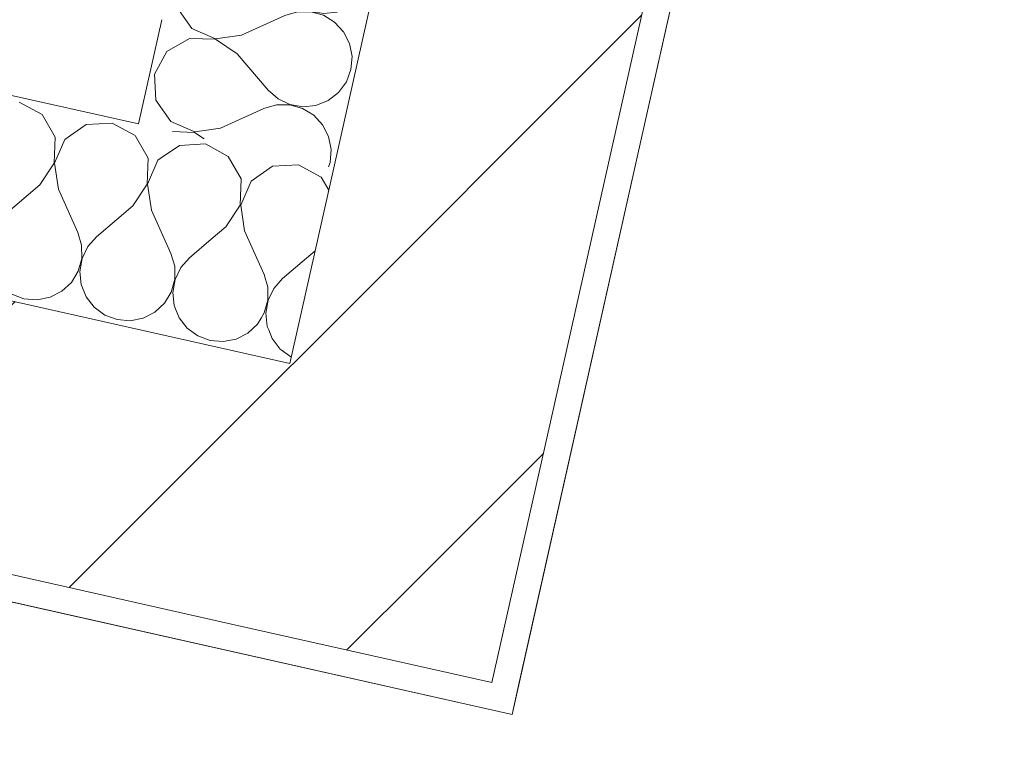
# Model space of a CAD drawing. Header units: millimetres. Extents: x -7218511 to -6645009, y 6003432 to 6221853.
# Tile 298 of 342: x -7141418 to -7140680, y 6142385 to 6142939. Entities that reach past the tile are written whole.
import ezdxf

# ---------------------------------------------------------------- set-up
doc = ezdxf.new("R2010")
doc.units = ezdxf.units.MM
doc.header["$MEASUREMENT"] = 0
doc.layers.add('S - МОП.АР', color=7, linetype='Continuous')
doc.layers.add('АР-Стены_внешние_.АР', color=7, linetype='Continuous')
doc.layers.add('АР-Стены_внешние_.АР_Ном._пера__1', color=7, linetype='Continuous', lineweight=0)
pattern_1 = [(45, (-6566190.34, 6563027.8), (-111.369318, 111.369318), [0, -105, 0, -157.5]), (110, (-6565840.34, 6563027.8), (148.001588, 53.868173), [0, -77, 0, -133])]
pattern_2 = [(45, (-6566190.34, 6562677.8), (-127.27922, 127.27922), [])]

# ---------------------------------------------------------------- blocks, each defined once
blk = doc.blocks.new('*X49', base_point=(-6566190.34, 6562677.79))
at = {"layer": 'АР-Стены_внешние_.АР_Ном._пера__1', "color": 7, "linetype": 'Continuous', "lineweight": 0}
for p, q in [((-7141298, 6142844.9), (-7141312.25, 6142834.95)), ((-7141278.51, 6142845.99), (-7141298, 6142844.9)), ((-7141261.36, 6142836.67), (-7141278.51, 6142845.99)), ((-7141251.67, 6142819.73), (-7141261.36, 6142836.67)), ((-7141228.31, 6142829.25), (-7141244.32, 6142818.08)), ((-7141208.82, 6142830.34), (-7141228.31, 6142829.25)), ((-7141191.67, 6142821.02), (-7141208.82, 6142830.34)), ((-7141252.34, 6142800.22), (-7141251.67, 6142819.73)), ((-7141244.32, 6142818.08), (-7141252.06, 6142800.16)), ((-7141186.11, 6142811.29), (-7141191.67, 6142821.02)), ((-7141263.16, 6142783.98), (-7141252.34, 6142800.22)), ((-7141252.06, 6142800.16), (-7141249.22, 6142780.85)), ((-7141263.16, 6142783.98), (-7141274.08, 6142774.66)), ((-7141249.22, 6142780.85), (-7141234.58, 6142748.27)), ((-7141196.3, 6142765.91), (-7141220.64, 6142745.14)), ((-7141231.81, 6142738.81), (-7141234.58, 6142748.27)), ((-7141220.64, 6142745.14), (-7141227.18, 6142737.77)), ((-7141231.74, 6142728.96), (-7141231.81, 6142738.81)), ((-7141227.18, 6142737.77), (-7141231.46, 6142728.9)), ((-7141234.36, 6142719.46), (-7141231.74, 6142728.96)), ((-7141231.46, 6142728.9), (-7141233.15, 6142719.19)), ((-7141236.7, 6142715.62), (-7141234.36, 6142719.46)), ((-7141233.15, 6142719.19), (-7141232.12, 6142709.39)), ((-7141232.12, 6142709.39), (-7141231.05, 6142706.7)), ((-7141221.66, 6142691.87), (-7141214.51, 6142686.59)), ((-7141214.51, 6142686.59), (-7141214.15, 6142686.46))]:
    blk.add_line(p, q, dxfattribs=at)
blk = doc.blocks.new('*X50', base_point=(-6566190.34, 6562677.79))
at = {"layer": 'АР-Стены_внешние_.АР_Ном._пера__1', "color": 7, "linetype": 'Continuous', "lineweight": 0}
for p, q in [((-7141321.37, 6142835.38), (-7141330.75, 6142851.79)), ((-7141322.03, 6142815.87), (-7141321.37, 6142835.38)), ((-7141314.01, 6142833.73), (-7141321.75, 6142815.81)), ((-7141312.25, 6142834.95), (-7141314.01, 6142833.73)), ((-7141332.85, 6142799.63), (-7141322.03, 6142815.87)), ((-7141321.75, 6142815.81), (-7141318.91, 6142796.5)), ((-7141332.85, 6142799.63), (-7141344.74, 6142789.48)), ((-7141318.91, 6142796.5), (-7141304.27, 6142763.93)), ((-7141274.08, 6142774.66), (-7141290.33, 6142760.79)), ((-7141301.51, 6142754.47), (-7141304.27, 6142763.93)), ((-7141290.33, 6142760.79), (-7141296.87, 6142753.43)), ((-7141301.43, 6142744.61), (-7141301.51, 6142754.47)), ((-7141296.87, 6142753.43), (-7141301.15, 6142744.55)), ((-7141304.05, 6142735.11), (-7141301.43, 6142744.61)), ((-7141301.15, 6142744.55), (-7141302.84, 6142734.84)), ((-7141309.17, 6142726.69), (-7141304.05, 6142735.11)), ((-7141302.84, 6142734.84), (-7141301.82, 6142725.04)), ((-7141359.83, 6142722.29), (-7141353.89, 6142717.9)), ((-7141316.4, 6142719.99), (-7141309.17, 6142726.69)), ((-7141301.82, 6142725.04), (-7141298.15, 6142715.9)), ((-7141353.89, 6142717.9), (-7141344.67, 6142714.43)), ((-7141344.67, 6142714.43), (-7141334.85, 6142713.62)), ((-7141334.85, 6142713.62), (-7141325.18, 6142715.52)), ((-7141325.18, 6142715.52), (-7141316.4, 6142719.99)), ((-7141298.15, 6142715.9), (-7141292.13, 6142708.1)), ((-7141239.48, 6142711.04), (-7141236.7, 6142715.62)), ((-7141292.13, 6142708.1), (-7141284.2, 6142702.24)), ((-7141246.71, 6142704.34), (-7141239.48, 6142711.04)), ((-7141284.2, 6142702.24), (-7141274.97, 6142698.78)), ((-7141265.15, 6142697.97), (-7141255.49, 6142699.87)), ((-7141255.49, 6142699.87), (-7141246.71, 6142704.34)), ((-7141231.05, 6142706.7), (-7141228.46, 6142700.24)), ((-7141228.46, 6142700.24), (-7141222.43, 6142692.45)), ((-7141274.97, 6142698.78), (-7141265.15, 6142697.97)), ((-7141222.43, 6142692.45), (-7141221.66, 6142691.87))]:
    blk.add_line(p, q, dxfattribs=at)
blk = doc.blocks.new('*X51', base_point=(-6566190.34, 6562677.79))
at = {"layer": 'АР-Стены_внешние_.АР_Ном._пера__1', "color": 7, "linetype": 'Continuous', "lineweight": 0}
for p, q in [((-7141400.75, 6142867.98), (-7141417.9, 6142877.3)), ((-7141391.06, 6142851.03), (-7141400.75, 6142867.98)), ((-7141367.7, 6142860.55), (-7141383.7, 6142849.38)), ((-7141348.21, 6142861.64), (-7141367.7, 6142860.55)), ((-7141331.06, 6142852.32), (-7141348.21, 6142861.64)), ((-7141391.72, 6142831.53), (-7141391.06, 6142851.03)), ((-7141383.7, 6142849.38), (-7141391.44, 6142831.46)), ((-7141330.75, 6142851.79), (-7141331.06, 6142852.32)), ((-7141402.55, 6142815.28), (-7141391.72, 6142831.53)), ((-7141391.44, 6142831.46), (-7141388.61, 6142812.15)), ((-7141402.55, 6142815.28), (-7141429.71, 6142792.1)), ((-7141388.61, 6142812.15), (-7141373.96, 6142779.58)), ((-7141344.74, 6142789.48), (-7141360.02, 6142776.45)), ((-7141371.2, 6142770.12), (-7141373.96, 6142779.58)), ((-7141360.02, 6142776.45), (-7141366.56, 6142769.08)), ((-7141371.12, 6142760.27), (-7141371.2, 6142770.12)), ((-7141366.56, 6142769.08), (-7141370.84, 6142760.2)), ((-7141373.75, 6142750.77), (-7141371.12, 6142760.27)), ((-7141370.84, 6142760.2), (-7141372.53, 6142750.5)), ((-7141378.87, 6142742.35), (-7141373.75, 6142750.77)), ((-7141372.53, 6142750.5), (-7141371.51, 6142740.7)), ((-7141386.09, 6142735.65), (-7141378.87, 6142742.35)), ((-7141371.51, 6142740.7), (-7141367.84, 6142731.55)), ((-7141423.58, 6142733.55), (-7141414.36, 6142730.09)), ((-7141414.36, 6142730.09), (-7141404.54, 6142729.27)), ((-7141404.54, 6142729.27), (-7141394.87, 6142731.18)), ((-7141394.87, 6142731.18), (-7141386.09, 6142735.65)), ((-7141367.84, 6142731.55), (-7141361.82, 6142723.75)), ((-7141361.82, 6142723.75), (-7141359.83, 6142722.29))]:
    blk.add_line(p, q, dxfattribs=at)
blk = doc.blocks.new('Стена_5_3', base_point=(-7141063.9, 6142442.73))
at = {"layer": 'АР-Стены_внешние_.АР', "linetype": 'Continuous', "lineweight": 0, "true_color": 0x000000}
h = blk.add_hatch(dxfattribs=at)
h.set_pattern_fill('БЛОКИ_БЕТОННЫЕ_ЭФФЕКТИВН_72', color=18, style=0, pattern_type=2)
h.set_pattern_definition(pattern_2)
h.paths.add_polyline_path([(-7141474.63, 6142534.98), (-7141259.04, 6142486.56), (-7141215.21, 6142681.7), (-7141430.8, 6142730.12)])
h = blk.add_hatch(dxfattribs=at)
h.set_pattern_fill('БЛОКИ_БЕТОННЫЕ_ЭФФЕКТИВН_72', color=18, style=0, pattern_type=2)
h.set_pattern_definition(pattern_2)
h.paths.add_polyline_path([(-7141215.21, 6142681.7), (-7141259.04, 6142486.56), (-7141063.9, 6142442.73)])
h = blk.add_hatch(dxfattribs=at)
h.set_pattern_fill('БЛОКИ_БЕТОННЫЕ_ЭФФЕКТИВН_72', color=18, style=0, pattern_type=2)
h.set_pattern_definition(pattern_2)
h.paths.add_polyline_path([(-7141020.08, 6142637.87), (-7141215.21, 6142681.7), (-7141063.9, 6142442.73)])
h = blk.add_hatch(dxfattribs=at)
h.set_pattern_fill('ШТУКАТУРКА__ГИПС_01_0003', color=18, style=0, pattern_type=2)
h.set_pattern_definition(pattern_1)
h.paths.add_polyline_path([(-7141479.01, 6142515.47), (-7141068.29, 6142423.22), (-7141063.9, 6142442.73), (-7141474.63, 6142534.98)])
h = blk.add_hatch(dxfattribs=at)
h.set_pattern_fill('ШТУКАТУРКА__ГИПС_01_0003', color=18, style=0, pattern_type=2)
h.set_pattern_definition(pattern_1)
h.paths.add_polyline_path([(-7141063.9, 6142442.73), (-7141068.29, 6142423.22), (-7141048.77, 6142418.83)])
h = blk.add_hatch(dxfattribs=at)
h.set_pattern_fill('ШТУКАТУРКА__ГИПС_01_0003', color=18, style=0, pattern_type=2)
h.set_pattern_definition(pattern_1)
h.paths.add_polyline_path([(-7141044.39, 6142438.35), (-7141063.9, 6142442.73), (-7141048.77, 6142418.83)])
at = {"layer": 'АР-Стены_внешние_.АР_Ном._пера__1', "color": 7, "linetype": 'Continuous', "lineweight": 0}
for q in [(-7142578.54, 6143141.64), (-7141311.17, 6142938.98)]:
    blk.add_line((-7141328.7, 6142860.92), q, dxfattribs=at)
at = {"layer": 'АР-Стены_внешние_.АР_Ном._пера__1', "color": 7, "linetype": 'Continuous', "lineweight": 15}
for p, q in [((-7141215.21, 6142681.7), (-7141182.34, 6142828.05)), ((-7141215.21, 6142681.7), (-7141430.8, 6142730.12)), ((-7141063.9, 6142442.73), (-7141020.08, 6142637.87)), ((-7141474.63, 6142534.98), (-7141259.04, 6142486.56)), ((-7141259.04, 6142486.56), (-7141063.9, 6142442.73))]:
    blk.add_line(p, q, dxfattribs=at)
at = {"layer": 'АР-Стены_внешние_.АР_Ном._пера__1', "color": 7, "linetype": 'Continuous', "lineweight": 0, "flags": 128}
for points in [[(-7141479.01, 6142515.47), (-7141048.77, 6142418.83)], [(-7141048.77, 6142418.83), (-7141044.39, 6142438.35)]]:
    blk.add_lwpolyline(points, dxfattribs=at)
at = {"layer": 'АР-Стены_внешние_.АР', "color": 7, "lineweight": 0}
for name in ['*X51', '*X50', '*X49']:
    blk.add_blockref(name, (-6566190.34, 6562677.79), dxfattribs=at)
blk = doc.blocks.new('*X156', base_point=(-6566190.34, 6562677.79))
at = {"layer": 'АР-Стены_внешние_.АР_Ном._пера__1', "color": 7, "linetype": 'Continuous', "lineweight": 0}
for p, q in [((-7141175.44, 6143518.75), (-7141174.72, 6143505.88)), ((-7141174.72, 6143505.88), (-7141163.54, 6143489.88)), ((-7141126.31, 6143484.97), (-7141093.74, 6143499.62)), ((-7141092.22, 6143500.07), (-7141093.74, 6143499.62)), ((-7141163.54, 6143489.88), (-7141145.62, 6143482.14)), ((-7141049.81, 6143487.49), (-7141053.38, 6143491.34)), ((-7141165.2, 6143482.52), (-7141182.14, 6143472.83)), ((-7141145.69, 6143481.86), (-7141165.2, 6143482.52)), ((-7141129.44, 6143471.04), (-7141145.69, 6143481.86)), ((-7141145.62, 6143482.14), (-7141126.31, 6143484.97)), ((-7141045.34, 6143478.71), (-7141049.81, 6143487.49)), ((-7141043.43, 6143469.04), (-7141045.34, 6143478.71)), ((-7141182.14, 6143472.83), (-7141191.46, 6143455.68)), ((-7141129.44, 6143471.04), (-7141106.26, 6143443.87)), ((-7141044.25, 6143459.22), (-7141043.43, 6143469.04)), ((-7141047.71, 6143450), (-7141044.25, 6143459.22)), ((-7141191.46, 6143455.68), (-7141190.37, 6143436.19)), ((-7141053.57, 6143442.07), (-7141047.71, 6143450)), ((-7141106.26, 6143443.87), (-7141098.89, 6143437.33)), ((-7141098.89, 6143437.33), (-7141090.02, 6143433.05)), ((-7141061.36, 6143436.05), (-7141053.57, 6143442.07)), ((-7141190.37, 6143436.19), (-7141179.2, 6143420.19)), ((-7141141.97, 6143415.28), (-7141109.39, 6143429.93)), ((-7141099.93, 6143432.69), (-7141109.39, 6143429.93)), ((-7141090.08, 6143432.76), (-7141099.93, 6143432.69)), ((-7141080.58, 6143430.14), (-7141090.08, 6143432.76)), ((-7141090.02, 6143433.05), (-7141080.31, 6143431.35)), ((-7141072.16, 6143425.02), (-7141080.58, 6143430.14)), ((-7141080.31, 6143431.35), (-7141070.51, 6143432.38)), ((-7141070.51, 6143432.38), (-7141061.36, 6143436.05)), ((-7141065.46, 6143417.8), (-7141072.16, 6143425.02)), ((-7141179.2, 6143420.19), (-7141161.28, 6143412.45)), ((-7141161.28, 6143412.45), (-7141141.97, 6143415.28)), ((-7141060.99, 6143409.02), (-7141065.46, 6143417.8)), ((-7141180.85, 6143412.83), (-7141197.79, 6143403.14)), ((-7141161.34, 6143412.16), (-7141180.85, 6143412.83)), ((-7141145.1, 6143401.34), (-7141161.34, 6143412.16)), ((-7141059.09, 6143399.35), (-7141060.99, 6143409.02)), ((-7141197.79, 6143403.14), (-7141207.11, 6143385.99)), ((-7141145.1, 6143401.34), (-7141121.91, 6143374.17)), ((-7141059.9, 6143389.53), (-7141059.09, 6143399.35)), ((-7141207.11, 6143385.99), (-7141206.02, 6143366.5)), ((-7141063.36, 6143380.31), (-7141059.9, 6143389.53)), ((-7141069.22, 6143372.38), (-7141063.36, 6143380.31)), ((-7141121.91, 6143374.17), (-7141114.55, 6143367.63)), ((-7141077.02, 6143366.35), (-7141069.22, 6143372.38)), ((-7141206.02, 6143366.5), (-7141194.85, 6143350.49)), ((-7141114.55, 6143367.63), (-7141105.67, 6143363.35)), ((-7141105.67, 6143363.35), (-7141095.96, 6143361.66)), ((-7141086.16, 6143362.69), (-7141077.02, 6143366.35)), ((-7141157.62, 6143345.59), (-7141125.04, 6143360.24)), ((-7141115.59, 6143363), (-7141125.04, 6143360.24)), ((-7141105.73, 6143363.07), (-7141115.59, 6143363)), ((-7141096.23, 6143360.45), (-7141105.73, 6143363.07)), ((-7141087.81, 6143355.33), (-7141096.23, 6143360.45)), ((-7141095.96, 6143361.66), (-7141086.16, 6143362.69)), ((-7141194.85, 6143350.49), (-7141176.93, 6143342.75)), ((-7141081.11, 6143348.11), (-7141087.81, 6143355.33)), ((-7141196.5, 6143343.14), (-7141213.44, 6143333.45)), ((-7141176.99, 6143342.47), (-7141196.5, 6143343.14)), ((-7141160.75, 6143331.65), (-7141176.99, 6143342.47)), ((-7141176.93, 6143342.75), (-7141157.62, 6143345.59)), ((-7141076.64, 6143339.33), (-7141081.11, 6143348.11)), ((-7141074.74, 6143329.66), (-7141076.64, 6143339.33)), ((-7141213.44, 6143333.45), (-7141222.76, 6143316.3)), ((-7141160.75, 6143331.65), (-7141137.57, 6143304.48)), ((-7141075.55, 6143319.84), (-7141074.74, 6143329.66)), ((-7141079.02, 6143310.61), (-7141075.55, 6143319.84)), ((-7141222.76, 6143316.3), (-7141221.67, 6143296.81)), ((-7141137.57, 6143304.48), (-7141130.2, 6143297.94)), ((-7141084.87, 6143302.69), (-7141079.02, 6143310.61)), ((-7141130.2, 6143297.94), (-7141121.32, 6143293.66)), ((-7141092.67, 6143296.66), (-7141084.87, 6143302.69)), ((-7141221.67, 6143296.81), (-7141210.5, 6143280.8)), ((-7141173.27, 6143275.9), (-7141140.7, 6143290.54)), ((-7141131.24, 6143293.31), (-7141140.7, 6143290.54)), ((-7141121.39, 6143293.38), (-7141131.24, 6143293.31)), ((-7141111.89, 6143290.76), (-7141121.39, 6143293.38)), ((-7141121.32, 6143293.66), (-7141111.61, 6143291.97)), ((-7141103.47, 6143285.64), (-7141111.89, 6143290.76)), ((-7141111.61, 6143291.97), (-7141101.81, 6143293)), ((-7141101.81, 6143293), (-7141092.67, 6143296.66)), ((-7141096.77, 6143278.41), (-7141103.47, 6143285.64)), ((-7141210.5, 6143280.8), (-7141192.58, 6143273.06)), ((-7141192.58, 6143273.06), (-7141173.27, 6143275.9)), ((-7141092.29, 6143269.63), (-7141096.77, 6143278.41)), ((-7141212.15, 6143273.44), (-7141229.1, 6143263.75)), ((-7141192.65, 6143272.78), (-7141212.15, 6143273.44)), ((-7141176.4, 6143261.96), (-7141192.65, 6143272.78)), ((-7141090.39, 6143259.96), (-7141092.29, 6143269.63)), ((-7141229.1, 6143263.75), (-7141238.42, 6143246.6)), ((-7141176.4, 6143261.96), (-7141153.22, 6143234.79)), ((-7141091.2, 6143250.14), (-7141090.39, 6143259.96)), ((-7141238.42, 6143246.6), (-7141237.33, 6143227.12)), ((-7141094.67, 6143240.92), (-7141091.2, 6143250.14)), ((-7141100.52, 6143232.99), (-7141094.67, 6143240.92)), ((-7141153.22, 6143234.79), (-7141145.85, 6143228.25)), ((-7141108.32, 6143226.97), (-7141100.52, 6143232.99)), ((-7141237.33, 6143227.12), (-7141226.15, 6143211.11)), ((-7141146.89, 6143223.61), (-7141156.35, 6143220.85)), ((-7141137.04, 6143223.69), (-7141146.89, 6143223.61)), ((-7141145.85, 6143228.25), (-7141136.97, 6143223.97)), ((-7141127.54, 6143221.06), (-7141137.04, 6143223.69)), ((-7141136.97, 6143223.97), (-7141127.27, 6143222.28)), ((-7141127.27, 6143222.28), (-7141117.47, 6143223.3)), ((-7141117.47, 6143223.3), (-7141108.32, 6143226.97)), ((-7141188.92, 6143206.2), (-7141156.35, 6143220.85)), ((-7141119.12, 6143215.95), (-7141127.54, 6143221.06)), ((-7141112.42, 6143208.72), (-7141119.12, 6143215.95)), ((-7141226.15, 6143211.11), (-7141208.23, 6143203.37)), ((-7141107.95, 6143199.94), (-7141112.42, 6143208.72)), ((-7141227.81, 6143203.75), (-7141244.75, 6143194.06)), ((-7141208.3, 6143203.09), (-7141227.81, 6143203.75)), ((-7141192.05, 6143192.27), (-7141208.3, 6143203.09)), ((-7141208.23, 6143203.37), (-7141188.92, 6143206.2)), ((-7141244.75, 6143194.06), (-7141254.07, 6143176.91)), ((-7141106.04, 6143190.27), (-7141107.95, 6143199.94)), ((-7141192.05, 6143192.27), (-7141168.87, 6143165.1)), ((-7141106.86, 6143180.45), (-7141106.04, 6143190.27)), ((-7141110.32, 6143171.23), (-7141106.86, 6143180.45)), ((-7141254.07, 6143176.91), (-7141252.98, 6143157.42)), ((-7141168.87, 6143165.1), (-7141161.5, 6143158.56)), ((-7141116.18, 6143163.3), (-7141110.32, 6143171.23)), ((-7141252.98, 6143157.42), (-7141241.81, 6143141.42)), ((-7141161.5, 6143158.56), (-7141152.63, 6143154.28)), ((-7141133.12, 6143153.61), (-7141123.97, 6143157.28)), ((-7141123.97, 6143157.28), (-7141116.18, 6143163.3)), ((-7141204.58, 6143136.51), (-7141172, 6143151.16)), ((-7141162.54, 6143153.92), (-7141172, 6143151.16)), ((-7141152.69, 6143153.99), (-7141162.54, 6143153.92)), ((-7141143.19, 6143151.37), (-7141152.69, 6143153.99)), ((-7141152.63, 6143154.28), (-7141142.92, 6143152.59)), ((-7141134.77, 6143146.25), (-7141143.19, 6143151.37)), ((-7141142.92, 6143152.59), (-7141133.12, 6143153.61)), ((-7141128.07, 6143139.03), (-7141134.77, 6143146.25)), ((-7141241.81, 6143141.42), (-7141223.89, 6143133.68)), ((-7141223.89, 6143133.68), (-7141204.58, 6143136.51)), ((-7141123.6, 6143130.25), (-7141128.07, 6143139.03)), ((-7141243.46, 6143134.06), (-7141260.4, 6143124.37)), ((-7141223.95, 6143133.4), (-7141243.46, 6143134.06)), ((-7141207.71, 6143122.57), (-7141223.95, 6143133.4)), ((-7141121.7, 6143120.58), (-7141123.6, 6143130.25)), ((-7141260.4, 6143124.37), (-7141269.72, 6143107.22)), ((-7141207.71, 6143122.57), (-7141184.52, 6143095.4)), ((-7141122.51, 6143110.76), (-7141121.7, 6143120.58)), ((-7141269.72, 6143107.22), (-7141268.63, 6143087.73)), ((-7141125.97, 6143101.54), (-7141122.51, 6143110.76)), ((-7141131.83, 6143093.61), (-7141125.97, 6143101.54)), ((-7141184.52, 6143095.4), (-7141177.16, 6143088.86)), ((-7141139.63, 6143087.58), (-7141131.83, 6143093.61)), ((-7141268.63, 6143087.73), (-7141257.46, 6143071.73)), ((-7141178.2, 6143084.23), (-7141187.65, 6143081.47)), ((-7141168.34, 6143084.3), (-7141178.2, 6143084.23)), ((-7141177.16, 6143088.86), (-7141168.28, 6143084.58)), ((-7141158.84, 6143081.68), (-7141168.34, 6143084.3)), ((-7141168.28, 6143084.58), (-7141158.57, 6143082.89)), ((-7141158.57, 6143082.89), (-7141148.77, 6143083.92)), ((-7141148.77, 6143083.92), (-7141139.63, 6143087.58)), ((-7141220.23, 6143066.82), (-7141187.65, 6143081.47)), ((-7141150.42, 6143076.56), (-7141158.84, 6143081.68)), ((-7141143.72, 6143069.34), (-7141150.42, 6143076.56)), ((-7141257.46, 6143071.73), (-7141239.54, 6143063.98)), ((-7141139.25, 6143060.56), (-7141143.72, 6143069.34)), ((-7141259.11, 6143064.37), (-7141276.05, 6143054.68)), ((-7141239.6, 6143063.7), (-7141259.11, 6143064.37)), ((-7141223.36, 6143052.88), (-7141239.6, 6143063.7)), ((-7141239.54, 6143063.98), (-7141220.23, 6143066.82)), ((-7141276.05, 6143054.68), (-7141285.37, 6143037.53)), ((-7141137.35, 6143050.89), (-7141139.25, 6143060.56)), ((-7141223.36, 6143052.88), (-7141200.18, 6143025.71)), ((-7141138.16, 6143041.07), (-7141137.35, 6143050.89)), ((-7141141.63, 6143031.84), (-7141138.16, 6143041.07)), ((-7141285.37, 6143037.53), (-7141284.28, 6143018.04)), ((-7141147.48, 6143023.92), (-7141141.63, 6143031.84)), ((-7141200.18, 6143025.71), (-7141192.81, 6143019.17)), ((-7141284.28, 6143018.04), (-7141273.11, 6143002.03)), ((-7141192.81, 6143019.17), (-7141183.93, 6143014.89)), ((-7141164.42, 6143014.23), (-7141155.28, 6143017.89)), ((-7141155.28, 6143017.89), (-7141147.48, 6143023.92)), ((-7141235.88, 6142997.13), (-7141203.31, 6143011.77)), ((-7141193.85, 6143014.54), (-7141203.31, 6143011.77)), ((-7141184, 6143014.61), (-7141193.85, 6143014.54)), ((-7141174.5, 6143011.99), (-7141184, 6143014.61)), ((-7141183.93, 6143014.89), (-7141174.22, 6143013.2)), ((-7141166.08, 6143006.87), (-7141174.5, 6143011.99)), ((-7141174.22, 6143013.2), (-7141164.42, 6143014.23)), ((-7141273.11, 6143002.03), (-7141255.19, 6142994.29)), ((-7141159.38, 6142999.64), (-7141166.08, 6143006.87)), ((-7141274.76, 6142994.67), (-7141291.71, 6142984.98)), ((-7141255.26, 6142994.01), (-7141274.76, 6142994.67)), ((-7141255.19, 6142994.29), (-7141235.88, 6142997.13)), ((-7141154.9, 6142990.86), (-7141159.38, 6142999.64)), ((-7141239.01, 6142983.19), (-7141255.26, 6142994.01)), ((-7141153, 6142981.2), (-7141154.9, 6142990.86)), ((-7141291.71, 6142984.98), (-7141301.03, 6142967.83)), ((-7141239.01, 6142983.19), (-7141215.83, 6142956.02)), ((-7141153.81, 6142971.37), (-7141153, 6142981.2)), ((-7141301.03, 6142967.83), (-7141299.94, 6142948.35)), ((-7141157.28, 6142962.15), (-7141153.81, 6142971.37)), ((-7141163.13, 6142954.22), (-7141157.28, 6142962.15)), ((-7141215.83, 6142956.02), (-7141208.46, 6142949.48)), ((-7141170.93, 6142948.2), (-7141163.13, 6142954.22)), ((-7141299.94, 6142948.35), (-7141288.76, 6142932.34)), ((-7141209.5, 6142944.84), (-7141218.96, 6142942.08)), ((-7141199.65, 6142944.92), (-7141209.5, 6142944.84)), ((-7141208.46, 6142949.48), (-7141199.58, 6142945.2)), ((-7141190.15, 6142942.29), (-7141199.65, 6142944.92)), ((-7141199.58, 6142945.2), (-7141189.88, 6142943.51)), ((-7141189.88, 6142943.51), (-7141180.08, 6142944.53)), ((-7141180.08, 6142944.53), (-7141170.93, 6142948.2)), ((-7141251.53, 6142927.43), (-7141218.96, 6142942.08)), ((-7141181.73, 6142937.18), (-7141190.15, 6142942.29)), ((-7141175.03, 6142929.95), (-7141181.73, 6142937.18)), ((-7141288.76, 6142932.34), (-7141270.84, 6142924.6)), ((-7141170.56, 6142921.17), (-7141175.03, 6142929.95)), ((-7141290.42, 6142924.98), (-7141307.36, 6142915.29)), ((-7141270.91, 6142924.32), (-7141290.42, 6142924.98)), ((-7141254.66, 6142913.5), (-7141270.91, 6142924.32)), ((-7141270.84, 6142924.6), (-7141251.53, 6142927.43)), ((-7141168.65, 6142911.5), (-7141170.56, 6142921.17)), ((-7141307.36, 6142915.29), (-7141316.68, 6142898.14)), ((-7141254.66, 6142913.5), (-7141231.48, 6142886.33)), ((-7141169.47, 6142901.68), (-7141168.65, 6142911.5)), ((-7141172.93, 6142892.46), (-7141169.47, 6142901.68)), ((-7141316.68, 6142898.14), (-7141315.59, 6142878.65)), ((-7141178.79, 6142884.53), (-7141172.93, 6142892.46)), ((-7141231.48, 6142886.33), (-7141224.11, 6142879.79)), ((-7141186.58, 6142878.51), (-7141178.79, 6142884.53)), ((-7141315.59, 6142878.65), (-7141304.42, 6142862.65)), ((-7141224.11, 6142879.79), (-7141215.24, 6142875.51)), ((-7141195.73, 6142874.84), (-7141186.58, 6142878.51)), ((-7141267.19, 6142857.74), (-7141234.61, 6142872.39)), ((-7141225.15, 6142875.15), (-7141234.61, 6142872.39)), ((-7141215.3, 6142875.22), (-7141225.15, 6142875.15)), ((-7141205.8, 6142872.6), (-7141215.3, 6142875.22)), ((-7141215.24, 6142875.51), (-7141205.53, 6142873.82)), ((-7141197.38, 6142867.48), (-7141205.8, 6142872.6)), ((-7141205.53, 6142873.82), (-7141195.73, 6142874.84)), ((-7141304.42, 6142862.65), (-7141286.5, 6142854.91)), ((-7141190.68, 6142860.26), (-7141197.38, 6142867.48)), ((-7141286.56, 6142854.63), (-7141303.18, 6142855.19)), ((-7141279.39, 6142849.85), (-7141286.56, 6142854.63)), ((-7141286.5, 6142854.91), (-7141267.19, 6142857.74)), ((-7141186.21, 6142851.48), (-7141190.68, 6142860.26)), ((-7141184.31, 6142841.81), (-7141186.21, 6142851.48)), ((-7141185.12, 6142831.99), (-7141184.31, 6142841.81)), ((-7141186.27, 6142828.93), (-7141185.12, 6142831.99))]:
    blk.add_line(p, q, dxfattribs=at)
blk = doc.blocks.new('Стена_61_3', base_point=(-7141063.9, 6142442.73))
at = {"layer": 'АР-Стены_внешние_.АР', "linetype": 'Continuous', "lineweight": 0, "true_color": 0x000000}
h = blk.add_hatch(dxfattribs=at)
h.set_pattern_fill('БЛОКИ_БЕТОННЫЕ_ЭФФЕКТИВН_72', color=18, style=0, pattern_type=2)
h.set_pattern_definition(pattern_2)
h.paths.add_polyline_path([(-7141078.16, 6143291.93), (-7141215.21, 6142681.7), (-7141020.08, 6142637.87), (-7140883.02, 6143248.1)])
h = blk.add_hatch(dxfattribs=at)
h.set_pattern_fill('ШТУКАТУРКА__ГИПС_01_0003', color=18, style=0, pattern_type=2)
h.set_pattern_definition(pattern_1)
h.paths.add_polyline_path([(-7141063.9, 6142442.73), (-7141044.39, 6142438.35), (-7140867.89, 6143224.2), (-7140887.4, 6143228.58)])
at = {"layer": 'АР-Стены_внешние_.АР_Ном._пера__1', "color": 7, "linetype": 'Continuous', "lineweight": 15}
for p, q in [((-7141078.16, 6143291.93), (-7141182.34, 6142828.05)), ((-7141020.08, 6142637.87), (-7140883.02, 6143248.1)), ((-7141215.21, 6142681.7), (-7141182.34, 6142828.05)), ((-7141063.9, 6142442.73), (-7141020.08, 6142637.87))]:
    blk.add_line(p, q, dxfattribs=at)
at = {"layer": 'АР-Стены_внешние_.АР_Ном._пера__1', "color": 7, "linetype": 'Continuous', "lineweight": 0}
blk.add_line((-7141328.7, 6142860.92), (-7141311.17, 6142938.98), dxfattribs=at)
at = {"layer": 'АР-Стены_внешние_.АР_Ном._пера__1', "color": 7, "linetype": 'Continuous', "lineweight": 0, "flags": 128}
blk.add_lwpolyline([(-7141044.39, 6142438.35), (-7140867.89, 6143224.2)], dxfattribs=at)
at = {"layer": 'АР-Стены_внешние_.АР', "color": 7, "lineweight": 0}
blk.add_blockref('*X156', (-6566190.34, 6562677.79), dxfattribs=at)

msp = doc.modelspace()

# ---------------------------------------------------------------- linework, layer by layer
at = {"layer": 'S - МОП.АР', "color": 254, "linetype": 'Continuous', "lineweight": 0, "true_color": 0xdadada, "flags": 128}
msp.add_lwpolyline([(-7144437.68, 6133310.06), (-7141774.37, 6132711.9), (-7141774.34, 6132712.04), (-7140449.95, 6132414.61), (-7140340.31, 6132902.79), (-7140337.8, 6132902.23), (-7139585.16, 6136253.36), (-7139322.2, 6137424.19), (-7139322.21, 6137424.19), (-7138156.32, 6142615.2), (-7138457.74, 6142682.9), (-7138409.53, 6142897.55), (-7139439.29, 6143128.82), (-7140469.05, 6143360.09), (-7140517.26, 6143145.45), (-7140867.89, 6143224.2), (-7141048.77, 6142418.83), (-7141479.01, 6142515.47), (-7141869.08, 6140778.73), (-7141947.13, 6140796.26), (-7142093.95, 6140142.54), (-7142864.29, 6140315.55), (-7143440.62, 6137749.47)], close=True, dxfattribs=at)

# ---------------------------------------------------------------- block references
at = {"layer": 'АР-Стены_внешние_.АР', "color": 7, "lineweight": 0}
for name in ['Стена_61_3', 'Стена_5_3']:
    msp.add_blockref(name, (-7141063.9, 6142442.73), dxfattribs=at)

doc.saveas('drawing.dxf')
